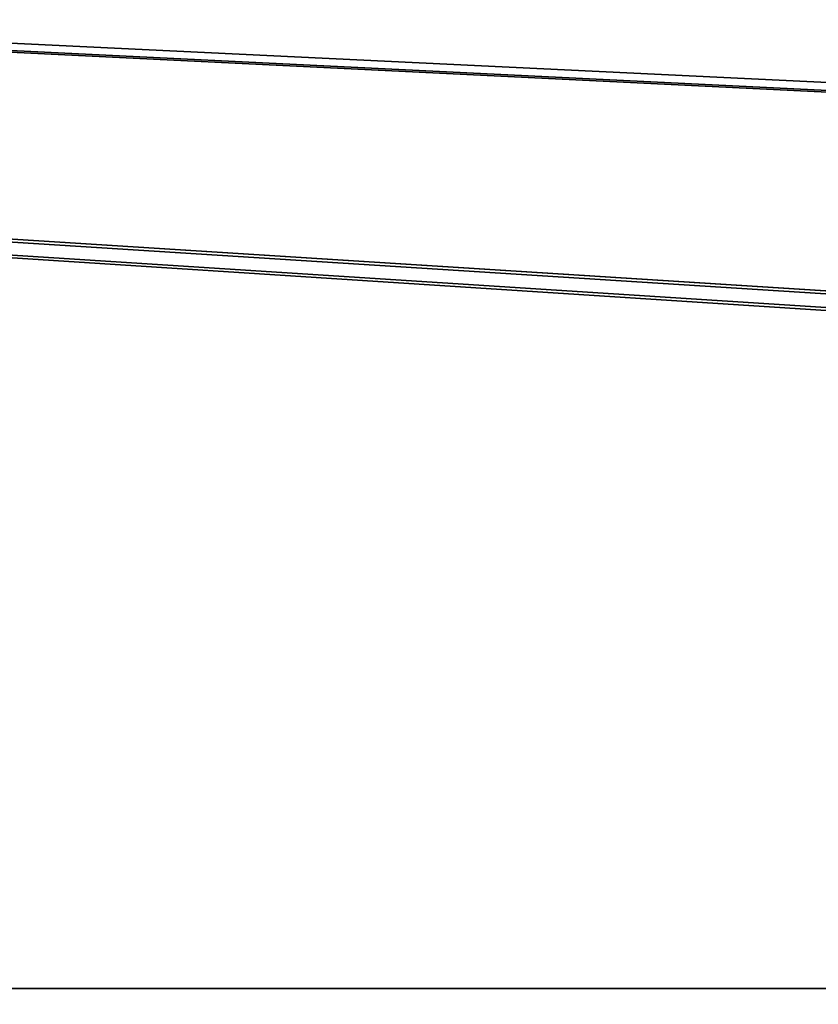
# Model space of a CAD drawing. Header units: millimetres. Extents: x -603 to 3703, y -120 to 249.
# Tile 980 of 1056: x 2874 to 2897, y 23 to 52. Entities that reach past the tile are written whole.
import ezdxf

# ---------------------------------------------------------------- set-up
doc = ezdxf.new("R2010")
doc.units = ezdxf.units.MM
doc.layers.add('151', color=7, linetype='Continuous', true_color=0xffffff)

# ---------------------------------------------------------------- blocks, each defined once
blk = doc.blocks.new('UG_SURFACE_003')
at = {"layer": '151', "color": 252, "linetype": 'Continuous', "lineweight": 35}
for points in [[(3702.5, -30, 2213), (3702.5, 229.8, 2213), (2297.5, 229.8, 2213), (2297.5, -30, 2213)], [(2447.5, -30, 2063), (2447.5, 229.8, 2063), (3552.5, 229.8, 2063), (3552.5, -30, 2063)]]:
    blk.add_3dface(points, dxfattribs=at)
blk = doc.blocks.new('UG_SURFACE_205')
at = {"layer": '151', "color": 7, "linetype": 'Continuous', "lineweight": 35}
for points in [[(3496.15, 10.45, 2004.65), (3496.15, 228.45, 2004.65), (2503.85, 228.45, 2004.65), (2503.85, 10.45, 2004.65)], [(2504, 10.45, 2004.5), (2504, 228.45, 2004.5), (3496, 228.45, 2004.5), (3496, 10.45, 2004.5)]]:
    blk.add_3dface(points, dxfattribs=at)
blk = doc.blocks.new('UG_SURFACE_206')
at = {"layer": '151', "color": 41, "linetype": 'Continuous', "lineweight": 35}
for points in [[(3496.15, 228.45, 2004.65), (3496.15, 10.45, 2004.65), (2503.85, 10.45, 2004.65), (2503.85, 228.45, 2004.65)], [(3510, 18.3, 2018.5), (3510, 70.3, 2018.5), (2490, 70.3, 2018.5), (2490, 18.3, 2018.5)]]:
    blk.add_3dface(points, dxfattribs=at)
blk = doc.blocks.new('UG_SURFACE_221')
at = {"layer": '151', "color": 252, "linetype": 'Continuous', "lineweight": 35}
for points in [[(2488.5, 69.8, 2021), (3223.033, 23.101, 2021), (3225.533, 23.101, 2021)], [(2488.5, 69.8, 2021), (3211.633, 23.101, 2021), (3223.033, 23.101, 2021)], [(3225.533, 23.101, 2021), (3443.8, 23.101, 2021), (2488.5, 69.8, 2021)], [(2488.5, 69.8, 2021), (3209.133, 23.101, 2021), (3211.633, 23.101, 2021)], [(2790.867, 23.101, 2021), (3209.133, 23.101, 2021), (2488.5, 69.8, 2021)], [(3511.5, 69.8, 2021), (2488.5, 69.8, 2021), (3443.8, 23.101, 2021), (3446.3, 23.101, 2021)], [(2488.5, 69.8, 2019.5), (3211.633, 23.101, 2019.5), (3209.133, 23.101, 2019.5)], [(2488.5, 69.8, 2019.5), (3223.033, 23.101, 2019.5), (3211.633, 23.101, 2019.5)], [(3209.133, 23.101, 2019.5), (2790.867, 23.101, 2019.5), (2488.5, 69.8, 2019.5)], [(2488.5, 69.8, 2019.5), (3457.7, 23.101, 2019.5), (3446.3, 23.101, 2019.5)], [(2488.5, 69.8, 2019.5), (3443.8, 23.101, 2019.5), (3225.533, 23.101, 2019.5)], [(3225.533, 23.101, 2019.5), (3223.033, 23.101, 2019.5), (2488.5, 69.8, 2019.5)], [(2488.5, 69.8, 2019.5), (3511.5, 69.8, 2019.5), (3460.2, 23.101, 2019.5), (3457.7, 23.101, 2019.5)], [(3446.3, 23.101, 2019.5), (3443.8, 23.101, 2019.5), (2488.5, 69.8, 2019.5)], [(2790.867, 23.101, 2021), (2790.867, 18.38, 2021), (3209.133, 18.38, 2021), (3209.133, 23.101, 2021)], [(2790.867, 23.101, 2019.5), (2957.673, 18.38, 2019.5), (2873.02, 18.38, 2019.5)], [(2790.867, 23.101, 2019.5), (3209.133, 23.101, 2019.5), (3042.327, 18.38, 2019.5), (2957.673, 18.38, 2019.5)]]:
    blk.add_3dface(points, dxfattribs=at)
blk = doc.blocks.new('UG_SURFACE_230')
at = {"layer": '151', "color": 252, "linetype": 'Continuous', "lineweight": 35}
for points in [[(2486, -46.92, 2022.5), (3514, -46.92, 2022.5), (3514, 62.92, 2022.5), (2486, 62.92, 2022.5)], [(2487.5, -46.92, 2021), (2487.5, 62.92, 2021), (3512.5, 62.92, 2021), (3512.5, -46.92, 2021)]]:
    blk.add_3dface(points, dxfattribs=at)

msp = doc.modelspace()

# ---------------------------------------------------------------- block references
at = {"layer": '151', "color": 252, "linetype": 'Continuous', "lineweight": -3, "true_color": 0x939598}
for name in ['UG_SURFACE_205', 'UG_SURFACE_003', 'UG_SURFACE_206', 'UG_SURFACE_230', 'UG_SURFACE_221']:
    msp.add_blockref(name, (0, 0), dxfattribs=at)

doc.saveas('drawing.dxf')
